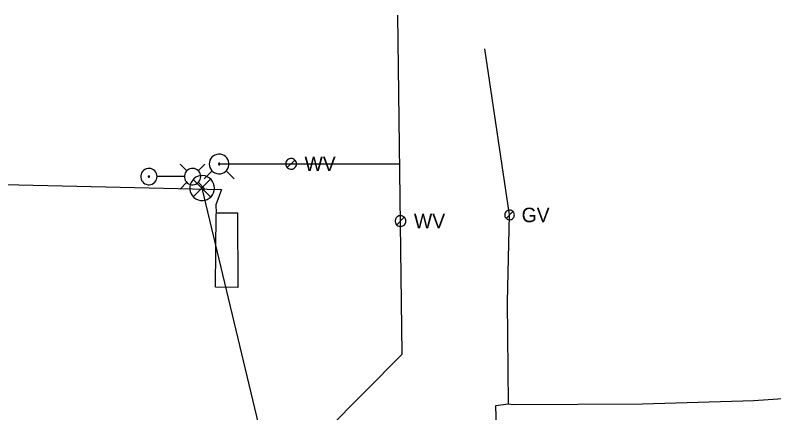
# Model space of a CAD drawing. Extents: x 596028 to 606371, y 330010 to 403088.
# Drawn here: x 603928.2 to 604129.8, y 402268.2 to 402373.8 of the extents above; entities that cross this region are included whole.
import ezdxf

# ---------------------------------------------------------------- set-up
doc = ezdxf.new("R2010")
doc.units = 0
for name, color, linetype in [('E_LTG', 7, 'Continuous'), ('E_SIG', 7, 'Continuous'), ('E_SIG_Loops', 7, 'Continuous'), ('E_UTL_E_UG', 7, 'Continuous'), ('E_UTL_G', 7, 'Continuous'), ('E_UTL_G_UG', 7, 'Continuous'), ('E_UTL_W', 7, 'Continuous'), ('E_UTL_W_UG', 7, 'Continuous'), ('E_UTL_WHydrant', 7, 'Continuous')]:
    doc.layers.add(name, color=color, linetype=linetype)

msp = doc.modelspace()

# ---------------------------------------------------------------- linework, layer by layer
at = {"layer": 'E_LTG'}
for points in [[(603973.79, 402332.48), (603972.01, 402334.25)], [(603976.83, 402332.48), (603978.61, 402334.25)], [(603965.88, 402330.95), (603965.84, 402331.36), (603965.73, 402331.76), (603965.54, 402332.13), (603965.28, 402332.45), (603964.97, 402332.72), (603964.61, 402332.93), (603964.22, 402333.07), (603963.81, 402333.12), (603963.4, 402333.11), (603962.99, 402333.01), (603962.62, 402332.84), (603962.28, 402332.6), (603962, 402332.3), (603961.77, 402331.95), (603961.62, 402331.56), (603961.54, 402331.16), (603961.54, 402330.74), (603961.62, 402330.34), (603961.77, 402329.95), (603962, 402329.61), (603962.28, 402329.31), (603962.62, 402329.07), (603962.99, 402328.9), (603963.4, 402328.8), (603963.81, 402328.78), (603964.22, 402328.84), (603964.61, 402328.97), (603964.97, 402329.18), (603965.28, 402329.45), (603965.54, 402329.78), (603965.73, 402330.14), (603965.84, 402330.54), (603965.88, 402330.95)], [(603977.48, 402330.95), (603977.45, 402331.36), (603977.33, 402331.76), (603977.14, 402332.13), (603976.88, 402332.45), (603976.57, 402332.72), (603976.21, 402332.93), (603975.82, 402333.07), (603975.41, 402333.12), (603975, 402333.11), (603974.6, 402333.01), (603974.22, 402332.84), (603973.88, 402332.6), (603973.6, 402332.3), (603973.38, 402331.95), (603973.22, 402331.56), (603973.14, 402331.16), (603973.14, 402330.74), (603973.22, 402330.34), (603973.38, 402329.95), (603973.6, 402329.61), (603973.88, 402329.31), (603974.22, 402329.07), (603974.6, 402328.9), (603975, 402328.8), (603975.41, 402328.78), (603975.82, 402328.84), (603976.21, 402328.97), (603976.57, 402329.18), (603976.88, 402329.45), (603977.14, 402329.78), (603977.33, 402330.14), (603977.45, 402330.54), (603977.48, 402330.95)], [(603963.87, 402330.95), (603963.87, 402330.98), (603963.86, 402331.01), (603963.85, 402331.04), (603963.83, 402331.07), (603963.8, 402331.09), (603963.78, 402331.1), (603963.75, 402331.11), (603963.71, 402331.12), (603963.68, 402331.12), (603963.65, 402331.11), (603963.62, 402331.1), (603963.6, 402331.08), (603963.58, 402331.05), (603963.56, 402331.03), (603963.55, 402331), (603963.54, 402330.97), (603963.54, 402330.94), (603963.55, 402330.9), (603963.56, 402330.88), (603963.58, 402330.85), (603963.6, 402330.83), (603963.62, 402330.81), (603963.65, 402330.79), (603963.68, 402330.79), (603963.71, 402330.79), (603963.75, 402330.79), (603963.78, 402330.8), (603963.8, 402330.82), (603963.83, 402330.84), (603963.85, 402330.86), (603963.86, 402330.89), (603963.87, 402330.92), (603963.87, 402330.95)], [(603973.1, 402330.95), (603965.92, 402330.95)], [(603973.79, 402329.43), (603972.01, 402327.65)], [(603976.83, 402329.43), (603978.61, 402327.65)]]:
    msp.add_lwpolyline(points, dxfattribs=at)
at = {"layer": 'E_SIG'}
for points in [[(603981.15, 402327.9), (603981.09, 402328.53), (603980.91, 402329.13), (603980.62, 402329.68), (603980.24, 402330.18), (603979.76, 402330.59), (603979.22, 402330.9), (603978.63, 402331.11), (603978.01, 402331.2), (603977.38, 402331.17), (603976.77, 402331.02), (603976.2, 402330.76), (603975.69, 402330.39), (603975.25, 402329.94), (603974.91, 402329.41), (603974.68, 402328.83), (603974.56, 402328.21), (603974.56, 402327.59), (603974.68, 402326.97), (603974.91, 402326.39), (603975.25, 402325.86), (603975.69, 402325.41), (603976.2, 402325.04), (603976.77, 402324.78), (603977.38, 402324.63), (603978.01, 402324.6), (603978.63, 402324.69), (603979.22, 402324.9), (603979.76, 402325.21), (603980.24, 402325.62), (603980.62, 402326.12), (603980.91, 402326.67), (603981.09, 402327.28), (603981.15, 402327.9)], [(603980.11, 402330.24), (603975.5, 402325.58)], [(603975.5, 402330.19), (603980.15, 402325.53)]]:
    msp.add_lwpolyline(points, dxfattribs=at)
at = {"layer": 'E_SIG_Loops'}
msp.add_lwpolyline([(603754.73, 402347.06), (603818.38, 402332.82), (603894.46, 402329.59), (603983.04, 402327.52), (603981.47, 402323.43), (603981.6, 402321.35), (603987.26, 402321.36), (603987.37, 402301.5), (603981.37, 402301.58), (603981.58, 402321.15)], dxfattribs=at)
at = {"layer": 'E_UTL_E_UG'}
msp.add_lwpolyline([(603998.19, 402212.49), (603998.04, 402213.24), (603998.41, 402242.14), (603977.85, 402327.9)], dxfattribs=at)
at = {"layer": 'E_UTL_G'}
for points in [[(604060.82, 402320.76), (604060.8, 402321.01), (604060.73, 402321.24), (604060.62, 402321.46), (604060.47, 402321.65), (604060.28, 402321.81), (604060.07, 402321.93), (604059.84, 402322.01), (604059.6, 402322.05), (604059.36, 402322.03), (604059.12, 402321.98), (604058.9, 402321.87), (604058.7, 402321.73), (604058.53, 402321.56), (604058.4, 402321.35), (604058.31, 402321.12), (604058.26, 402320.89), (604058.26, 402320.64), (604058.31, 402320.4), (604058.4, 402320.18), (604058.53, 402319.97), (604058.7, 402319.79), (604058.9, 402319.65), (604059.12, 402319.55), (604059.36, 402319.49), (604059.6, 402319.48), (604059.84, 402319.52), (604060.07, 402319.6), (604060.28, 402319.72), (604060.47, 402319.88), (604060.62, 402320.07), (604060.73, 402320.29), (604060.8, 402320.52), (604060.82, 402320.76)], [(604058.63, 402319.86), (604060.45, 402321.67)]]:
    msp.add_lwpolyline(points, dxfattribs=at)
at = {"layer": 'E_UTL_G_UG'}
for points in [[(604059.25, 402270.66), (604059.02, 402297.68), (604059.54, 402320.76), (604052.97, 402364.89)], [(603456.03, 402152.72), (603556.06, 402158.85), (603581.95, 402196.09), (603638.47, 402215.65), (603714.96, 402212.15), (603739.63, 402214.02), (603826.21, 402219.01), (604005.79, 402231.69), (604009.6, 402232.61), (604051.23, 402234.23), (604056.74, 402239.65), (604055.87, 402270.22), (604059.25, 402270.66), (604060.53, 402270.47), (604094.86, 402270.63), (604124.42, 402271.52), (604151.37, 402273.37)]]:
    msp.add_lwpolyline(points, dxfattribs=at)
at = {"layer": 'E_UTL_W'}
for points in [[(604002.92, 402334.33), (604002.89, 402334.6), (604002.82, 402334.86), (604002.69, 402335.1), (604002.52, 402335.32), (604002.32, 402335.49), (604002.08, 402335.63), (604001.83, 402335.72), (604001.56, 402335.76), (604001.29, 402335.74), (604001.03, 402335.68), (604000.78, 402335.57), (604000.56, 402335.41), (604000.37, 402335.21), (604000.22, 402334.98), (604000.12, 402334.73), (604000.07, 402334.47), (604000.07, 402334.2), (604000.12, 402333.93), (604000.22, 402333.68), (604000.37, 402333.45), (604000.56, 402333.25), (604000.78, 402333.1), (604001.03, 402332.98), (604001.29, 402332.92), (604001.56, 402332.91), (604001.83, 402332.95), (604002.08, 402333.03), (604002.32, 402333.17), (604002.52, 402333.35), (604002.69, 402333.56), (604002.82, 402333.8), (604002.89, 402334.06), (604002.92, 402334.33)], [(604000.48, 402333.32), (604002.5, 402335.34)], [(604031.99, 402319.15), (604031.96, 402319.42), (604031.89, 402319.68), (604031.76, 402319.92), (604031.6, 402320.13), (604031.39, 402320.31), (604031.16, 402320.44), (604030.9, 402320.53), (604030.63, 402320.57), (604030.36, 402320.56), (604030.1, 402320.49), (604029.85, 402320.38), (604029.63, 402320.22), (604029.44, 402320.03), (604029.3, 402319.8), (604029.2, 402319.55), (604029.14, 402319.28), (604029.14, 402319.01), (604029.2, 402318.74), (604029.3, 402318.49), (604029.44, 402318.26), (604029.63, 402318.07), (604029.85, 402317.91), (604030.1, 402317.8), (604030.36, 402317.73), (604030.63, 402317.72), (604030.9, 402317.76), (604031.16, 402317.85), (604031.39, 402317.98), (604031.6, 402318.16), (604031.76, 402318.37), (604031.89, 402318.62), (604031.96, 402318.88), (604031.99, 402319.15)], [(604029.56, 402318.14), (604031.57, 402320.15)]]:
    msp.add_lwpolyline(points, dxfattribs=at)
at = {"layer": 'E_UTL_W_UG'}
for p, q in [((604031.03, 402283.8), (604029.85, 402373.8)), ((603982.35, 402334.33), (604030.37, 402334.33)), ((603990.72, 402243.35), (604031.03, 402283.8))]:
    msp.add_line(p, q, dxfattribs=at)
at = {"layer": 'E_UTL_WHydrant'}
for points in [[(603979.74, 402334.29), (603979.79, 402333.8), (603979.93, 402333.32), (603980.16, 402332.88), (603980.47, 402332.48), (603980.84, 402332.16), (603981.27, 402331.91), (603981.74, 402331.75), (603982.24, 402331.67), (603982.74, 402331.7), (603983.22, 402331.82), (603983.67, 402332.02), (603984.08, 402332.31), (603984.42, 402332.67), (603984.69, 402333.09), (603984.88, 402333.56), (603984.97, 402334.04), (603984.97, 402334.54), (603984.88, 402335.03), (603984.69, 402335.5), (603984.42, 402335.92), (603984.08, 402336.28), (603983.67, 402336.57), (603983.22, 402336.77), (603982.74, 402336.89), (603982.24, 402336.91), (603981.74, 402336.84), (603981.27, 402336.68), (603980.84, 402336.43), (603980.47, 402336.1), (603980.16, 402335.71), (603979.93, 402335.27), (603979.79, 402334.79), (603979.74, 402334.29)], [(603982.16, 402334.29), (603982.17, 402334.26), (603982.18, 402334.22), (603982.19, 402334.19), (603982.22, 402334.16), (603982.25, 402334.13), (603982.28, 402334.11), (603982.32, 402334.1), (603982.35, 402334.09), (603982.39, 402334.1), (603982.43, 402334.1), (603982.46, 402334.12), (603982.49, 402334.14), (603982.52, 402334.17), (603982.54, 402334.2), (603982.56, 402334.24), (603982.56, 402334.28), (603982.56, 402334.31), (603982.56, 402334.35), (603982.54, 402334.39), (603982.52, 402334.42), (603982.49, 402334.45), (603982.46, 402334.47), (603982.43, 402334.48), (603982.39, 402334.49), (603982.35, 402334.49), (603982.32, 402334.49), (603982.28, 402334.48), (603982.25, 402334.46), (603982.22, 402334.43), (603982.19, 402334.4), (603982.18, 402334.37), (603982.17, 402334.33), (603982.16, 402334.29)], [(603980.53, 402332.46), (603978.39, 402330.32)], [(603984.2, 402332.46), (603986.34, 402330.32)]]:
    msp.add_lwpolyline(points, dxfattribs=at)

# ---------------------------------------------------------------- texts
at = {"layer": 'E_UTL_G'}
msp.add_text('GV', height=3.85, dxfattribs=at).set_placement((604062.75, 402318.84))
at = {"layer": 'E_UTL_W'}
for p in [(604005.06, 402332.41), (604034.13, 402317.22)]:
    msp.add_text('WV', height=3.85, dxfattribs=at).set_placement(p)

doc.saveas('drawing.dxf')
